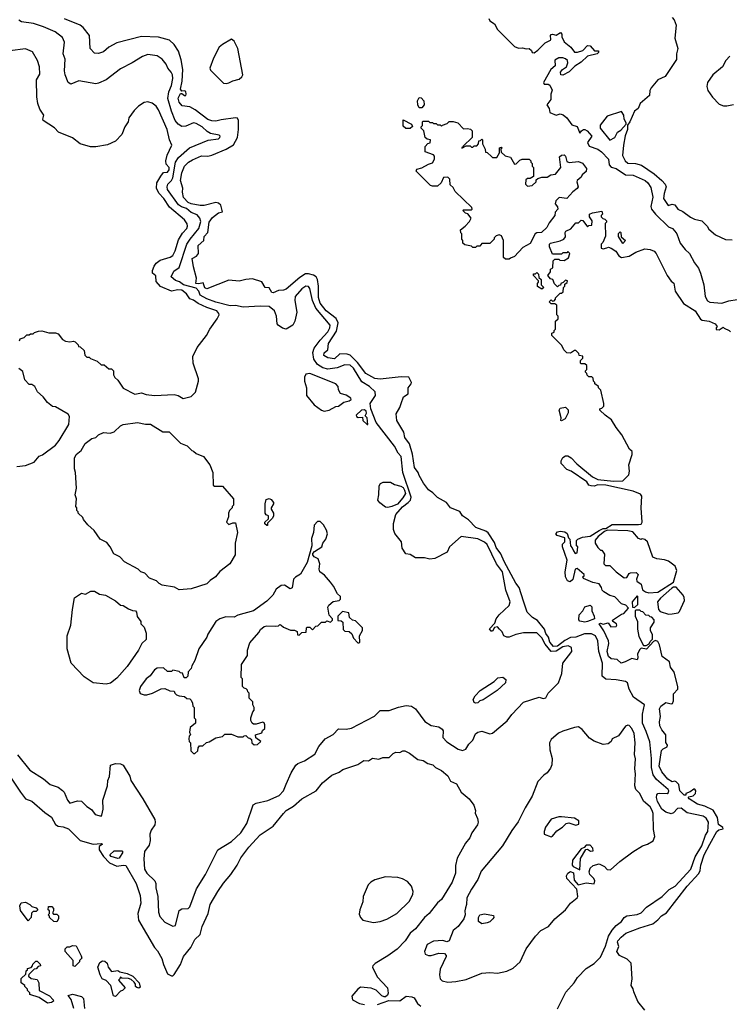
# Model space of a CAD drawing. Extents: x 1861455 to 2058065, y 200073 to 437907.
# Tile 483 of 574: x 1957501 to 1962942, y 382590 to 390137. Entities that reach past the tile are written whole.
import ezdxf

# ---------------------------------------------------------------- set-up
doc = ezdxf.new("R2010")
doc.units = 0

msp = doc.modelspace()

# ---------------------------------------------------------------- linework, layer by layer
at = {"layer": '0CON05XD'}
for points in [[(1957485, 384501.2), (1957580, 384385), (1957685, 384318), (1957735, 384274.3), (1957795, 384253.3), (1957829.5, 384229.5), (1957842.5, 384215), (1957867.5, 384155), (1957885, 384132.5), (1957945, 384150), (1957975, 384146.7), (1958016.1, 384106.1), (1958053, 384083), (1958080, 384045), (1958125, 384032.5), (1958131.7, 384038.3), (1958142.5, 384085), (1958138.8, 384155), (1958173.8, 384265), (1958176.2, 384305), (1958190, 384335), (1958198.3, 384421.7), (1958235, 384436.7), (1958273, 384433), (1958295, 384422.5), (1958345, 384337.5), (1958353.8, 384305), (1958446.2, 384165), (1958536.2, 384005), (1958541.2, 383985), (1958536.2, 383965), (1958510, 383925), (1958498.8, 383895), (1958502, 383845), (1958495, 383810), (1958458.3, 383761.7), (1958451.9, 383705), (1958458.6, 383625), (1958476, 383595), (1958536.6, 383536.6), (1958544.3, 383515), (1958545, 383482.5), (1958559.4, 383415), (1958566.4, 383296.4), (1958575, 383262.5), (1958615, 383220), (1958675, 383187.5), (1958695, 383192.5), (1958725, 383307.5), (1958745, 383321.2), (1958792.5, 383325), (1958805, 383336.7), (1958856.9, 383475), (1958925.6, 383585), (1959021.2, 383775), (1959125, 383837.8), (1959195.5, 383905), (1959241.9, 383975), (1959291.3, 384118.7), (1959315, 384131.9), (1959405, 384151.4), (1959489.4, 384190.6), (1959524.2, 384225), (1959545, 384277.5), (1959582.5, 384365), (1959618.3, 384421.7), (1959634.4, 384435.6), (1959685, 384455.6), (1959763.9, 384506.1), (1959794.6, 384565.4), (1959843.8, 384625), (1959903.4, 384656.6), (1959945, 384702), (1960005, 384698.1), (1960045, 384707.5), (1960220.5, 384799.5), (1960265, 384841.2), (1960335, 384841.2), (1960405, 384866), (1960465, 384878.8), (1960505, 384876.2), (1960536.7, 384855), (1960607, 384757), (1960655, 384726.2), (1960715, 384716.7), (1960739.3, 384699.3), (1960747.5, 384685), (1960746.7, 384635), (1960775, 384602), (1960863.3, 384545), (1960895, 384536.2), (1960922.5, 384545), (1960945, 384582.5), (1960976.1, 384613.9), (1960995, 384662.5), (1961015, 384676.7), (1961045, 384683.3), (1961105, 384663.8), (1961125, 384667.5), (1961238, 384762), (1961275, 384812), (1961365, 384906), (1961485, 384943.3), (1961515, 384933.8), (1961535, 384940), (1961553.3, 384975), (1961633.3, 385055), (1961658.8, 385125), (1961665.6, 385205), (1961734, 385295), (1961731.9, 385325), (1961706.9, 385336.9), (1961665, 385328.9), (1961615, 385296.4), (1961575, 385295.2), (1961529.4, 385349.4), (1961505, 385397.7), (1961465, 385436.9), (1961365, 385437.5), (1961305, 385423.8), (1961255, 385403.3), (1961236.4, 385403.6), (1961214.2, 385414.2), (1961200, 385445), (1961180, 385465), (1961165, 385482.5), (1961141.7, 385478.3), (1961125, 385450), (1961115, 385450), (1961103, 385467), (1961145, 385510), (1961153.8, 385545), (1961176.2, 385575), (1961255, 385646.7), (1961261.4, 385675), (1961229.2, 385765), (1961202.9, 385905), (1961156.7, 385966.7), (1961085, 386112.9), (1961065, 386132.2), (1961015, 386158.1), (1960885, 386176.7), (1960797.5, 386095), (1960777.5, 386055), (1960685, 386006.7), (1960645, 386002.5), (1960605, 386012.5), (1960535, 386012.5), (1960495, 386037.5), (1960463, 386043), (1960432.5, 386085), (1960427.5, 386135), (1960378.3, 386198.3), (1960368.3, 386228.3), (1960367.5, 386275), (1960386.4, 386343.6), (1960435, 386403.3), (1960478.8, 386435), (1960498, 386455), (1960503.9, 386476.1), (1960438.2, 386665), (1960425, 386788.6), (1960402.7, 386815), (1960375, 386868.1), (1960235, 387049.1), (1960194.2, 387155), (1960189.4, 387195), (1960228.8, 387255), (1960226.7, 387285), (1960184.4, 387324.4), (1960125, 387361.9), (1960061.1, 387465), (1960035, 387489.1), (1959995, 387491.8), (1959935, 387468.2), (1959865, 387459.2), (1959825, 387467.9), (1959784.5, 387494.5), (1959757.6, 387535), (1959749.3, 387585), (1959759.9, 387620.1), (1959805, 387680), (1959865, 387744.4), (1959878.9, 387775), (1959880.9, 387795), (1959770.6, 387925), (1959745.9, 387985), (1959726.1, 388076.1), (1959715, 388091.4), (1959695, 388093.1), (1959665, 388074.5), (1959614.4, 388015), (1959610.6, 387985), (1959627.1, 387895), (1959611.4, 387825), (1959596, 387795), (1959545, 387764.3), (1959515, 387772), (1959482, 387795), (1959476, 387805), (1959470, 387865), (1959455.8, 387905), (1959415, 387937.1), (1959345, 387940), (1959215, 387932.4), (1959155, 387945.8), (1959115, 387943.9), (1959005, 387971.8), (1958935, 387997.6), (1958885, 388024.6), (1958875, 388056.9), (1958855, 388077.8), (1958756, 388105), (1958726.4, 388126.4), (1958695, 388137.1), (1958661.4, 388165), (1958681.9, 388208.1), (1958725, 388237.5), (1958783.3, 388415), (1958807.1, 388455), (1958874.7, 388535.3), (1958888.9, 388588.9), (1958882.7, 388615), (1958862, 388642), (1958815, 388658.7), (1958779.2, 388689.2), (1958741.4, 388701.4), (1958718.6, 388718.6), (1958634.4, 388835), (1958630.9, 388855), (1958637.5, 388875), (1958665.6, 388904.4), (1958675, 388924.2), (1958695, 389043.8), (1958719.4, 389080.6), (1958802.5, 389155), (1958947.1, 389212.9), (1959025, 389224), (1959036.7, 389235), (1959037.5, 389245), (1959030.7, 389250.7), (1958965, 389263.8), (1958939.1, 389279.1), (1958900.6, 389315), (1958855, 389342.2), (1958834.5, 389345.5), (1958775, 389321.4), (1958745, 389317.1), (1958715.8, 389335), (1958694.2, 389364.2), (1958664.7, 389435), (1958636.4, 389533.6), (1958645.5, 389585), (1958665, 389632.5), (1958674.3, 389685), (1958672, 389715), (1958663.8, 389735), (1958636.7, 389765), (1958623.3, 389795), (1958593.3, 389835), (1958555, 389860), (1958485, 389868.8), (1958442.5, 389855), (1958364.2, 389805.8), (1958275, 389761.2), (1958165, 389676.2), (1958105, 389650), (1958085, 389646.2), (1957955, 389667.5), (1957893, 389643), (1957872.5, 389655), (1957849.2, 389715), (1957844.2, 389745), (1957849.2, 389835), (1957834.2, 389875), (1957844, 389965), (1957829.1, 389999.1), (1957774.2, 390044.2), (1957685, 390082.9), (1957606.9, 390106.9), (1957515, 390121.2), (1957495, 390132.5)], [(1958978.5, 388621.5), (1959025, 388655.7), (1959056.1, 388663.9), (1959044.4, 388715), (1959025, 388731.5), (1959005.4, 388735.4), (1958915, 388713.2), (1958885, 388711.8), (1958815, 388724.3), (1958792.5, 388735), (1958758, 388775), (1958750, 388815), (1958751.2, 388845), (1958733.5, 388903.5), (1958745, 388963.3), (1958765.7, 389015), (1958795, 389045.6), (1958825, 389063.8), (1958895, 389093.1), (1958945, 389090), (1958975, 389099.2), (1959085, 389144.4), (1959141.8, 389178.2), (1959171.5, 389235), (1959179.2, 389295), (1959179.2, 389365), (1959171.2, 389381.2), (1959155, 389384), (1959045, 389370), (1959005, 389358.9), (1958975, 389360.9), (1958945, 389372.7), (1958847, 389447), (1958805, 389468.6), (1958745.7, 389475.7), (1958723.6, 389503.6), (1958715.6, 389535), (1958735, 389570), (1958745, 389571.2), (1958765, 389556.2), (1958775, 389556.7), (1958778.6, 389565), (1958775, 389586.2), (1958765, 389591.2), (1958745, 389588.8), (1958733.6, 389603.6), (1958748.2, 389665), (1958751.2, 389755), (1958739.2, 389829.2), (1958718.2, 389895), (1958685.4, 389945.4), (1958649.1, 389979.1), (1958565, 390003.1), (1958435, 390006.9), (1958245, 389959.2), (1958185, 389926), (1958145, 389890), (1958105, 389876.7), (1958075, 389881.2), (1958041.2, 389915), (1958036.7, 390015), (1957987.9, 390077.9), (1957965.5, 390095.5), (1957845, 390144.3)], [(1961099.2, 390145), (1961105, 390128.8), (1961142.5, 390105), (1961165, 390062.5), (1961295, 389932.5), (1961325, 389917.5), (1961355, 389920), (1961385, 389912.5), (1961407, 389917), (1961425, 389900), (1961430, 389885), (1961445, 389882.5), (1961475, 389902), (1961529.7, 389960.3), (1961569.7, 389980.3), (1961574, 389985), (1961570, 390015), (1961575, 390022.5), (1961585, 390026.2), (1961615, 390017.5), (1961647.5, 390037.5), (1961656.7, 390026.7), (1961656.7, 390005), (1961675, 389967.5), (1961725.9, 389925.9), (1961755, 389887.5), (1961777, 389887), (1961819.5, 389900.5), (1961855, 389938.8), (1961875.6, 389935.6), (1961908.3, 389898.3), (1961938.3, 389898.3), (1961940, 389885), (1961930, 389875), (1961855, 389857.5), (1961805, 389810), (1961758.3, 389781.7), (1961715, 389737.5), (1961665, 389712.5), (1961650, 389715), (1961648.8, 389735), (1961663.3, 389755), (1961694.1, 389775.9), (1961703.3, 389805), (1961700, 389825), (1961685, 389836.2), (1961665, 389843.8), (1961635, 389844), (1961605, 389826.2), (1961606.3, 389783.7), (1961574.2, 389755), (1961516.7, 389655), (1961523.6, 389643.6), (1961553.2, 389643.2), (1961565.6, 389635.6), (1961583, 389597), (1961572.5, 389565), (1961573.3, 389525), (1961542.9, 389485), (1961560, 389455), (1961566.7, 389425), (1961615, 389405.8), (1961645.5, 389414.5), (1961668.5, 389408.5), (1961695, 389385.6), (1961735, 389331.4), (1961775, 389317.5), (1961795, 389267.5), (1961808.6, 389285), (1961825, 389293.9), (1961835, 389295.3), (1961853.1, 389285), (1961888.6, 389245), (1961855.6, 389195), (1961866.7, 389166.7), (1961935, 389143.8), (1961963.1, 389125), (1962015, 389066.7), (1962020.5, 389025), (1962037.1, 389007.1), (1962073.3, 388995), (1962147.2, 388947.2), (1962205, 388944.1), (1962296.4, 388905), (1962317.5, 388885), (1962340.2, 388850.2), (1962354.5, 388775.5), (1962341.2, 388705), (1962345.6, 388685), (1962376.6, 388646.6), (1962475, 388550), (1962506.2, 388535), (1962525, 388516.2), (1962539.2, 388495), (1962565.8, 388425), (1962604.2, 388375), (1962635.6, 388345.6), (1962675, 388273.3), (1962705, 388232.5), (1962722, 388195), (1962746, 388105), (1962757.5, 388015), (1962775, 387980.8), (1962791.7, 387971.7), (1962885, 387963.8), (1962937, 387983), (1963065, 388001.9)], [(1962503, 390153), (1962520, 390135), (1962533.3, 390095), (1962523.3, 389995), (1962546.2, 389915), (1962536.2, 389875), (1962537.7, 389832.3), (1962449.5, 389700.5), (1962393.6, 389676.4), (1962342.5, 389615), (1962332.5, 389595), (1962330, 389555), (1962257.5, 389495), (1962243, 389457), (1962213.9, 389436.1), (1962180, 389355), (1962161.7, 389328.3), (1962160.8, 389295), (1962143.6, 389246.4), (1962131.1, 389175), (1962123.5, 389095), (1962142.9, 389055), (1962165, 389037.5), (1962223.8, 389033.8), (1962268.3, 389021.7), (1962365, 388954.3), (1962424.6, 388904.6), (1962450, 388875), (1962456.7, 388855), (1962441.2, 388805), (1962436.7, 388765), (1962473, 388713), (1962505, 388722.5), (1962525, 388717.5), (1962547.5, 388685), (1962585, 388666.7), (1962645, 388622.5), (1962675, 388607.5), (1962730, 388595), (1962772.5, 388555), (1962785, 388530), (1962835, 388487.5), (1962913, 388453), (1962965, 388450)], [(1959085, 389647.5), (1959105, 389653.3), (1959135, 389668.8), (1959185, 389680), (1959205, 389697.5), (1959213.3, 389715), (1959173.3, 389915), (1959145, 389972.5), (1959125, 389987.5), (1959055, 389946.7), (1959030, 389925), (1958988.3, 389841.7), (1958960, 389765), (1958965, 389750), (1959065, 389650), (1959085, 389647.5)], [(1957500, 387675), (1957505, 387690), (1957535, 387700), (1957555, 387720), (1957575, 387720), (1957585, 387730), (1957605, 387730), (1957615, 387740), (1957645, 387750), (1957671.7, 387751.7), (1957725, 387737.5), (1957775, 387737.5), (1957795, 387730), (1957830, 387685), (1957853, 387673), (1957885, 387667.5), (1957915, 387672.5), (1957927, 387667), (1957950, 387645), (1957951.7, 387631.7), (1957965, 387630), (1957995, 387600), (1958000, 387565), (1958015, 387550), (1958035, 387550), (1958045, 387540), (1958095, 387520), (1958125, 387490), (1958148.3, 387491.7), (1958185, 387460), (1958205, 387460), (1958220, 387445), (1958220, 387415), (1958230, 387395), (1958253, 387373), (1958293.6, 387313.6), (1958385, 387266.7), (1958435, 387276.2), (1958470, 387265), (1958535, 387256), (1958685, 387264), (1958715.7, 387255.7), (1958755, 387232.5), (1958815, 387248.8), (1958849.1, 387280.9), (1958871.2, 387365), (1958871.2, 387385), (1958831.2, 387505), (1958830, 387555), (1958861.2, 387625), (1958933.3, 387715), (1958960, 387765), (1959016.1, 387843.9), (1959030, 387875), (1959028.8, 387885), (1959013.8, 387905), (1958935, 387930.6), (1958870.5, 387960.5), (1958835, 387987.5), (1958806.4, 387996.4), (1958781.4, 388035), (1958745, 388064.3), (1958714.4, 388065.6), (1958665, 388056.7), (1958581.5, 388091.5), (1958548.9, 388128.9), (1958544, 388174), (1958520, 388195), (1958518.6, 388215), (1958532.7, 388247.3), (1958548.3, 388271.7), (1958577.6, 388292.4), (1958655, 388315.8), (1958675, 388330), (1958692.9, 388365), (1958719.7, 388450.3), (1958750.5, 388499.5), (1958782, 388535), (1958788.8, 388555), (1958785, 388572.5), (1958765, 388603.3), (1958649.1, 388699.1), (1958606.7, 388765), (1958567.6, 388807.6), (1958549.6, 388845), (1958553.3, 388885), (1958583.5, 388936.5), (1958605, 388966), (1958635, 388967.8), (1958647.1, 388985), (1958648.1, 389005), (1958625, 389030), (1958621.2, 389055), (1958632.7, 389097.3), (1958668, 389175), (1958650, 389215), (1958630.8, 389295), (1958565.8, 389445.8), (1958547.5, 389475), (1958517.7, 389497.7), (1958485, 389506.7), (1958455, 389502.5), (1958412.5, 389475), (1958378.8, 389441.2), (1958338.8, 389385), (1958333.3, 389355), (1958308, 389315), (1958285, 389257.5), (1958235, 389206.7), (1958175, 389178.8), (1958085, 389163.3), (1958045, 389161.2), (1957964.1, 389184.1), (1957905, 389230), (1957800, 389275), (1957768.3, 389308.3), (1957682.5, 389365), (1957677.5, 389375), (1957687.5, 389405), (1957655, 389450), (1957640, 389495), (1957633.3, 389545), (1957631.2, 389675), (1957655, 389720), (1957653.8, 389775), (1957638.8, 389825), (1957599.5, 389889.5), (1957545, 389913.3), (1957425, 389897.5)], [(1962945, 389857.5), (1962916.4, 389823.6), (1962888.8, 389775), (1962816.2, 389715), (1962774.2, 389655.8), (1962770, 389625), (1962776.7, 389595), (1962812.7, 389542.7), (1962865, 389490), (1962897, 389477), (1962923, 389477), (1962975, 389486.7)], [(1960585, 389460), (1960565, 389460), (1960553, 389483), (1960550, 389515), (1960565, 389540), (1960578.3, 389538.3), (1960600, 389515), (1960602.5, 389485), (1960585, 389460)], [(1962025, 389214.4), (1962065.2, 389234.8), (1962085, 389274.5), (1962109.2, 389290.9), (1962150, 389335), (1962152, 389345), (1962136, 389375), (1962134.1, 389404.1), (1962115, 389432.5), (1962005, 389396.7), (1961950.5, 389329.5), (1961952, 389305), (1962025, 389214.4)], [(1960463, 389303), (1960441.7, 389321.7), (1960441.7, 389368.3), (1960506.4, 389336.4), (1960511.7, 389318.3), (1960495, 389303.3), (1960463, 389303)], [(1961255, 388300), (1961225, 388300), (1961210, 388315), (1961210, 388445), (1961195, 388480), (1961177, 388487), (1961155, 388480), (1961140, 388465), (1961140, 388455), (1961105, 388420), (1961045, 388420), (1961028.3, 388401.7), (1961005, 388400), (1960995, 388390), (1960975, 388390), (1960965, 388400), (1960915, 388410), (1960900, 388425), (1960900, 388445), (1960890, 388455), (1960890, 388495), (1960883, 388503), (1960880, 388525), (1960917.5, 388555), (1960949.3, 388590.7), (1960962.5, 388615), (1960938.3, 388648.3), (1960920, 388655), (1960900, 388675), (1960905, 388680), (1960965, 388680), (1960970, 388685), (1960968.3, 388698.3), (1960840.7, 388820.7), (1960825, 388850), (1960801.7, 388871.7), (1960800, 388915), (1960785, 388930), (1960751.7, 388928.3), (1960732.5, 388885), (1960705, 388860), (1960665, 388860), (1960650, 388865), (1960540, 388975), (1960545, 388990), (1960585, 389000), (1960635, 389030), (1960665, 389040), (1960681.7, 389068.3), (1960681.7, 389091.7), (1960675, 389100), (1960610, 389125), (1960610, 389165), (1960631.7, 389188.3), (1960648.3, 389191.7), (1960650, 389215), (1960625, 389220), (1960610, 389235), (1960600, 389285), (1960580, 389305), (1960580, 389315), (1960590, 389325), (1960590, 389355), (1960595, 389360), (1960635, 389360), (1960645, 389350), (1960665, 389350), (1960675, 389340), (1960695, 389340), (1960705, 389330), (1960725, 389330), (1960735, 389320), (1960741.7, 389328.3), (1960778.3, 389341.7), (1960793, 389357), (1960825, 389357.5), (1960860, 389345), (1960905, 389300), (1960935, 389302.5), (1960957, 389297), (1960970, 389285), (1960970, 389235), (1960901.7, 389168.3), (1960900, 389160), (1960891.7, 389158.3), (1960891.7, 389151.7), (1960925, 389170), (1960955, 389170), (1960965, 389160), (1960975, 389160), (1960985, 389170), (1961005, 389170), (1961020, 389185), (1961021.7, 389208.3), (1961035, 389210), (1961045, 389220), (1961050, 389215), (1961050, 389185), (1961070, 389145), (1961071.7, 389121.7), (1961085, 389120), (1961118.3, 389088.3), (1961125, 389080), (1961158.3, 389081.7), (1961180, 389115), (1961180, 389155), (1961195, 389160), (1961200, 389155), (1961190, 389145), (1961191.7, 389121.7), (1961223, 389093), (1961265, 389082.5), (1961295, 389030), (1961308.3, 389031.7), (1961335, 389060), (1961353, 389067), (1961408.3, 389068.3), (1961420, 389055), (1961420, 389045), (1961430, 389035), (1961430, 389015), (1961440, 389005), (1961440, 388935), (1961415, 388920), (1961395, 388920), (1961381.7, 388908.3), (1961380, 388875), (1961395, 388860), (1961430, 388865), (1961460, 388895), (1961461.7, 388908.3), (1961475, 388920), (1961505, 388930), (1961545, 388930), (1961573, 388947), (1961608.3, 388951.7), (1961650, 389005), (1961640, 389085), (1961655, 389097.5), (1961675, 389100), (1961685, 389090), (1961695, 389050), (1961715, 389042.5), (1961785, 389050), (1961815, 389037.5), (1961846.4, 388996.4), (1961845, 388972.5), (1961813.3, 388946.7), (1961805, 388930), (1961776.2, 388903.8), (1961773.3, 388895), (1961784, 388855), (1961775, 388842), (1961742, 388818), (1961695, 388766.7), (1961637.1, 388772.9), (1961611.5, 388748.5), (1961605.7, 388725), (1961625, 388703.3), (1961628.1, 388685), (1961607.8, 388662.2), (1961602.9, 388635), (1961560.5, 388579.5), (1961542.5, 388545), (1961502.5, 388505), (1961465, 388502.5), (1961453.6, 388496.4), (1961415, 388420), (1961359.2, 388390.8), (1961295, 388322.5), (1961265, 388310), (1961255, 388300)], [(1961623.8, 382555), (1961687.7, 382682.3), (1961752.5, 382755), (1961776.7, 382795), (1961843.3, 382865), (1961905, 382903.3), (1961955, 382950), (1961991.4, 383035), (1962015, 383111.2), (1962043.1, 383156.9), (1962075.5, 383194.5), (1962115, 383224), (1962135.8, 383254.2), (1962155, 383268.8), (1962235, 383278), (1962265, 383292), (1962306.2, 383335), (1962426.2, 383415), (1962479.7, 383470.3), (1962525.5, 383494.5), (1962646.5, 383625), (1962679.9, 383720.1), (1962730.4, 383805), (1962760, 383885), (1962777.3, 383915), (1962781.1, 383985), (1962765, 384015.7), (1962742.2, 384032.2), (1962617.5, 384057.5), (1962572.3, 384092.3), (1962545, 384090), (1962512.8, 384057.2), (1962495, 384050), (1962455, 384062.5), (1962425, 384085.8), (1962391.8, 384145), (1962384.7, 384175), (1962387.3, 384195), (1962395, 384206), (1962405, 384207.7), (1962465, 384206.2), (1962476.9, 384213.1), (1962478.6, 384225), (1962474, 384235), (1962382.4, 384312.4), (1962359.2, 384349.2), (1962345.3, 384405), (1962344.5, 384475), (1962331.3, 384601.3), (1962305, 384681.2), (1962277.2, 384745), (1962276.6, 384813.4), (1962290.9, 384885), (1962208.4, 384945), (1962174.4, 385005), (1962162.2, 385055), (1962145, 385064.6), (1962075, 385077.5), (1961995, 385083.1), (1961966, 385105), (1961969.2, 385205), (1961942, 385295), (1961934.7, 385375), (1961915, 385414.4), (1961885, 385428.7), (1961830.7, 385429.3), (1961765.3, 385404.7), (1961725, 385400.3), (1961682, 385378), (1961625, 385334.8), (1961595, 385332.9), (1961566.9, 385365), (1961555.8, 385405), (1961535, 385432), (1961525.6, 385465.6), (1961470.9, 385530.9), (1961432.5, 385555), (1961393.3, 385595), (1961365, 385680), (1961331.2, 385785), (1961305, 385818.8), (1961215, 385984.2), (1961191.4, 386041.4), (1961155, 386090.8), (1961140.4, 386130.4), (1961092.7, 386202.7), (1961075, 386216), (1960998.8, 386245), (1960943.4, 386303.4), (1960896.2, 386335), (1960875, 386366.2), (1960803.3, 386395), (1960772.5, 386435), (1960703.3, 386475), (1960669.5, 386509.5), (1960635, 386532.5), (1960597.5, 386585), (1960563, 386643), (1960557, 386667), (1960527.5, 386705), (1960513, 386807), (1960490, 386885), (1960454.1, 386934.1), (1960446.7, 386975), (1960393.3, 387065), (1960386.7, 387115), (1960416.7, 387165), (1960426.2, 387193.8), (1960443.9, 387246.1), (1960480.5, 387269.5), (1960479.5, 387315), (1960503.1, 387345), (1960505.4, 387355.4), (1960485.8, 387395.8), (1960425, 387399.1), (1960265, 387380.6), (1960225, 387386), (1960155, 387423.6), (1960090, 387510), (1960035, 387565.5), (1960013.1, 387573.1), (1959955, 387574.3), (1959915, 387537.8), (1959864, 387544), (1959834, 387564), (1959836.9, 387583.1), (1959862.7, 387605), (1959870, 387655), (1959930.1, 387749.9), (1959943.5, 387813.5), (1959926.4, 387846.4), (1959852.1, 387905), (1959805.9, 387965), (1959793, 388007), (1959792.4, 388095), (1959783.6, 388146.4), (1959775.6, 388165.6), (1959755, 388179.6), (1959715, 388188.9), (1959692.2, 388187.8), (1959648.3, 388161.7), (1959545, 388072.5), (1959525, 388064.2), (1959485, 388060), (1959445, 388044), (1959433.8, 388045), (1959415, 388080.8), (1959383.2, 388083.2), (1959356.6, 388126.6), (1959285, 388150), (1959235, 388145.4), (1959185, 388132.2), (1959105, 388140), (1958935, 388073.3), (1958921.4, 388081.4), (1958908.7, 388118.7), (1958875, 388112), (1958852.2, 388115), (1958856.7, 388156.7), (1958833.4, 388243.4), (1958824.3, 388305.7), (1958856.2, 388325), (1958871.2, 388345), (1958869.2, 388405), (1958914.2, 388445), (1958916.9, 388475), (1958944.1, 388505.9), (1958954.1, 388585.9), (1958978.5, 388621.5)], [(1962144.2, 385215), (1962113.3, 385205), (1962081.5, 385231.5), (1962035, 385237.8), (1962015, 385255.8), (1962005.5, 385295), (1962017.5, 385355), (1962015.8, 385375), (1961981.1, 385451.1), (1961943.8, 385506.2), (1961955, 385510), (1961975, 385504), (1962013.6, 385513.6), (1962032.6, 385482.6), (1962075.4, 385484.6), (1962080, 385495), (1962075.8, 385505), (1962050, 385525), (1962047.5, 385535), (1962115, 385580), (1962133.6, 385586.4), (1962170, 385625), (1962148.3, 385648.3), (1962115, 385660), (1962065, 385712.5), (1962025, 385723.3), (1961980.7, 385750.7), (1961967.5, 385765), (1961962.5, 385785), (1961945, 385812.5), (1961895, 385822.5), (1961823.9, 385853.9), (1961820, 385865), (1961830, 385875), (1961830, 385885), (1961775, 385930), (1961760, 385925), (1961742.5, 385845), (1961721.7, 385828.3), (1961702.5, 385835), (1961686.7, 385865), (1961683.3, 385905), (1961697.5, 385995), (1961662.5, 386095), (1961663, 386117), (1961680, 386135), (1961680, 386165), (1961623, 386183), (1961612.5, 386195), (1961625, 386210), (1961645, 386216.7), (1961681.7, 386211.7), (1961698.3, 386198.3), (1961710, 386165), (1961720, 386155), (1961723, 386103), (1961738.3, 386088.3), (1961747.5, 386065), (1961760, 386045), (1961775, 386050), (1961780, 386095), (1961770, 386105), (1961770, 386145), (1961780, 386155), (1961815, 386170), (1961875, 386177.5), (1961945, 386222.5), (1961973.6, 386236.4), (1961995, 386237.5), (1962045, 386267.5), (1962245, 386267.5), (1962265, 386270), (1962272.5, 386285), (1962266.7, 386395), (1962270, 386485), (1962260.7, 386500.7), (1962204.1, 386524.1), (1961995, 386570), (1961935, 386572.5), (1961905, 386560), (1961883, 386563), (1961865, 386570), (1961850, 386595), (1961730, 386675), (1961695, 386690), (1961653.3, 386735), (1961652.5, 386755), (1961665, 386780), (1961685, 386792.5), (1961705, 386792.5), (1961729.3, 386779.3), (1961773.6, 386733.6), (1961893.6, 386633.6), (1961933.6, 386613.6), (1962055, 386600), (1962125, 386602.5), (1962171.2, 386648.8), (1962176, 386675), (1962170.8, 386725), (1962197.5, 386805), (1962196.4, 386826.4), (1962177.5, 386845), (1962117.5, 386955), (1962075, 387010), (1962039.3, 387069.3), (1961990, 387105), (1961950, 387145), (1961950, 387155), (1961965, 387160), (1961980, 387175), (1961980, 387195), (1961957, 387297), (1961940, 387315), (1961940, 387325), (1961910, 387345), (1961910, 387355), (1961900, 387365), (1961898.3, 387388.3), (1961888.3, 387398.3), (1961865, 387400), (1961851.7, 387411.7), (1961850, 387425), (1961840, 387435), (1961840, 387445), (1961850, 387455), (1961850, 387485), (1961835, 387500), (1961805, 387500), (1961800, 387505), (1961800, 387525), (1961818.3, 387541.7), (1961818.3, 387558.3), (1961791.7, 387561.7), (1961788.3, 387578.3), (1961765, 387600), (1961755, 387600), (1961725, 387580), (1961695, 387582.5), (1961672.5, 387605), (1961658.3, 387638.3), (1961580, 387715), (1961580, 387735), (1961598.3, 387741.7), (1961600, 387755), (1961610, 387765), (1961610, 387825), (1961630, 387845), (1961630, 387865), (1961620, 387875), (1961618.3, 387948.3), (1961605, 387960), (1961575, 387960), (1961560, 387975), (1961575, 387990), (1961585, 387980), (1961598.3, 387981.7), (1961610, 387995), (1961610, 388005), (1961645, 388040), (1961655, 388040), (1961668.3, 388051.7), (1961670, 388085), (1961680, 388095), (1961681.7, 388108.3), (1961698.3, 388121.7), (1961700, 388135), (1961685, 388140), (1961668.3, 388121.7), (1961650, 388115), (1961648.3, 388101.7), (1961635, 388100), (1961625, 388090), (1961601.7, 388111.7), (1961590, 388145), (1961571.7, 388151.7), (1961550, 388175), (1961570, 388205), (1961570, 388225), (1961590, 388235), (1961591.7, 388288.3), (1961605, 388300), (1961635, 388300), (1961643, 388293), (1961675, 388290), (1961708.3, 388311.7), (1961720, 388345), (1961705, 388360), (1961695, 388350), (1961665, 388350), (1961655, 388340), (1961585, 388340), (1961562.5, 388395), (1961562.5, 388415), (1961570, 388425), (1961645, 388442), (1961673.3, 388455), (1961686.4, 388473.6), (1961682.5, 388505), (1961687.5, 388515), (1961726.7, 388533.3), (1961765, 388580), (1961785, 388580), (1961805, 388600), (1961818.3, 388598.3), (1961855, 388550), (1961865, 388560), (1961888.3, 388561.7), (1961890, 388595), (1961870, 388625), (1961870, 388645), (1961893, 388657), (1961965, 388670), (1961970, 388645), (1961960, 388635), (1961960, 388625), (1961971.7, 388611.7), (1961988.3, 388608.3), (1962000, 388595), (1962000, 388585), (1961990, 388575), (1961991.7, 388478.3), (1961971.7, 388428.3), (1961960, 388415), (1961960, 388385), (1961975, 388380), (1962001.7, 388388.3), (1962015, 388392.5), (1962036.1, 388386.1), (1962071.7, 388361.7), (1962096.1, 388326.1), (1962115, 388313.8), (1962175, 388323.8), (1962224.4, 388355.6), (1962295, 388380), (1962335, 388376.2), (1962365, 388363.3), (1962381.2, 388345), (1962466.4, 388176.4), (1962495, 388132.5), (1962517, 388117), (1962526.1, 388056.1), (1962591.7, 387961.7), (1962679.2, 387905), (1962721.7, 387841.7), (1962734.2, 387834.2), (1962786.4, 387826.4), (1962832.5, 387805), (1962850, 387785), (1962840, 387775), (1962841.7, 387761.7), (1962865, 387760), (1962895, 387780), (1962901.7, 387771.7), (1962940, 387755), (1962950, 387745)], [(1962125, 388422.5), (1962092.5, 388475), (1962093, 388497), (1962105, 388510), (1962110, 388505), (1962111.7, 388471.7), (1962146.2, 388445), (1962125, 388422.5)], [(1961505, 388070), (1961471.7, 388091.7), (1961470, 388115), (1961480, 388125), (1961480, 388135), (1961440, 388175), (1961441.7, 388188.3), (1961455, 388190), (1961465, 388200), (1961480, 388185), (1961481.7, 388161.7), (1961500, 388145), (1961500, 388105), (1961520, 388085), (1961505, 388070)], [(1957478.3, 386711.7), (1957545, 386720), (1957612.5, 386745), (1957649.5, 386790.5), (1957675, 386801.2), (1957775, 386876.2), (1957805, 386910), (1957878.8, 387035), (1957882.5, 387095), (1957873, 387113), (1957775, 387170), (1957753, 387173), (1957713.6, 387203.6), (1957682.5, 387245), (1957637.5, 387285), (1957616.4, 387326.4), (1957595, 387340), (1957575, 387340), (1957540, 387375), (1957525, 387440), (1957493.6, 387463.6)], [(1959835, 387136.2), (1959875, 387142.9), (1959925, 387171.2), (1959946.7, 387175), (1959985.8, 387204.2), (1960027.5, 387215), (1960042.5, 387225), (1960040, 387235), (1960005, 387257.5), (1959960.7, 387270.7), (1959945, 387300), (1959942.5, 387325), (1959926.1, 387346.1), (1959725, 387423.8), (1959695, 387420), (1959683.9, 387396.1), (1959683.9, 387366.1), (1959701.2, 387315), (1959700, 387255), (1959760, 387185), (1959815, 387143.3), (1959835, 387136.2)], [(1961655, 387062.5), (1961650, 387065), (1961652.5, 387085), (1961636.7, 387145), (1961645, 387160), (1961687, 387167), (1961707, 387147), (1961707, 387123), (1961683, 387077), (1961655, 387062.5)], [(1960165, 387033.8), (1960170, 387035), (1960165.7, 387085), (1960150, 387100), (1960159.5, 387120.5), (1960158.8, 387135), (1960145, 387146.7), (1960120.8, 387145), (1960080, 387105), (1960082.5, 387095), (1960097, 387087), (1960130, 387090), (1960132.5, 387065), (1960165, 387033.8)], [(1958725, 385767.5), (1958687, 385787), (1958593.6, 385803.6), (1958570, 385815), (1958550, 385835), (1958497, 385857), (1958460, 385895), (1958430, 385905), (1958410, 385925), (1958305, 385980), (1958269.3, 386019.3), (1958223.6, 386043.6), (1958196.1, 386096.1), (1958169.3, 386129.3), (1958117.5, 386155), (1958071.7, 386221.7), (1958022.5, 386265), (1957990, 386305), (1957985, 386320), (1957950, 386355), (1957950, 386365), (1957940, 386375), (1957940, 386395), (1957932.5, 386405), (1957936.7, 386465), (1957927.5, 386495), (1957936.7, 386545), (1957928.8, 386665), (1957921.2, 386695), (1957921.2, 386775), (1957935, 386803.3), (1957973.3, 386835), (1958002.3, 386887.7), (1958055, 386926.7), (1958086.1, 386933.9), (1958106.4, 386953.6), (1958145, 386972.5), (1958195, 386967.5), (1958225, 386976.7), (1958275, 387022.5), (1958295, 387033.3), (1958405, 387048.8), (1958465, 387037.5), (1958505, 387037.5), (1958598.3, 386978.3), (1958647, 386977), (1958735, 386890), (1958785, 386870), (1958820, 386835), (1958835, 386830), (1958855, 386812.5), (1958909.3, 386789.3), (1958960, 386725), (1958982.5, 386665), (1958985, 386570), (1958995, 386562.5), (1959055, 386560), (1959140, 386465), (1959140, 386415), (1959130, 386405), (1959130, 386395), (1959110, 386375), (1959102.5, 386355), (1959102.5, 386325), (1959087.5, 386285), (1959105, 386267.5), (1959135, 386280), (1959155, 386280), (1959170, 386205), (1959153.3, 386125), (1959152.5, 386035), (1959113, 385967), (1959035, 385907.5), (1959003, 385867), (1958960.7, 385839.3), (1958935, 385813.3), (1958815, 385773.3), (1958725, 385767.5)], [(1960325, 386396.9), (1960305, 386401.1), (1960262.7, 386432.7), (1960247.5, 386455), (1960255.5, 386494.5), (1960256.2, 386565), (1960268.6, 386581.4), (1960287.7, 386592.3), (1960345, 386591), (1960375, 386574.2), (1960422.2, 386562.2), (1960440.3, 386550.3), (1960450.5, 386530.5), (1960458.1, 386505), (1960438.5, 386471.5), (1960397.6, 386422.4), (1960355, 386404.4), (1960325, 386396.9)], [(1959400, 386260), (1959395, 386260), (1959381.7, 386271.7), (1959380, 386285), (1959408.3, 386311.7), (1959410, 386335), (1959391.7, 386341.7), (1959383, 386353), (1959382.5, 386425), (1959391.7, 386458.3), (1959415, 386467.5), (1959429.3, 386459.3), (1959447.5, 386435), (1959447.5, 386425), (1959430, 386395), (1959430, 386385), (1959447.5, 386355), (1959447.5, 386335), (1959440, 386315), (1959401.7, 386278.3), (1959400, 386260)], [(1958845, 384512.5), (1958867, 384533), (1958870, 384555), (1958880, 384570), (1958905, 384570), (1958933, 384597), (1958955, 384602.5), (1959005, 384632.5), (1959055, 384642.5), (1959075, 384660), (1959125, 384660), (1959175, 384640), (1959215, 384640), (1959221.7, 384648.3), (1959235, 384650), (1959251.7, 384631.7), (1959265, 384630), (1959278.3, 384618.3), (1959280, 384595), (1959298.3, 384578.3), (1959325, 384580), (1959350, 384605), (1959311.7, 384631.7), (1959310, 384655), (1959358.3, 384671.7), (1959361.7, 384688.3), (1959380, 384705), (1959381.7, 384731.7), (1959376.4, 384746.4), (1959365, 384752.5), (1959315, 384737.5), (1959295, 384737.5), (1959283.6, 384743.6), (1959272.5, 384765), (1959272.5, 384785), (1959288.3, 384831.7), (1959300, 384845), (1959300, 384865), (1959290, 384885), (1959288.3, 384908.3), (1959260, 384935), (1959260, 384975), (1959250, 384985), (1959248.3, 384998.3), (1959238.3, 385008.3), (1959221.7, 385011.7), (1959210, 385025), (1959210, 385085), (1959200, 385095), (1959202.5, 385195), (1959247, 385263), (1959247.5, 385305), (1959265, 385360), (1959335, 385440), (1959347, 385463), (1959375, 385486.7), (1959395, 385491.2), (1959465, 385487.5), (1959485, 385490), (1959495, 385500), (1959507, 385497), (1959525, 385480), (1959578.3, 385458.3), (1959607.5, 385457.5), (1959628.3, 385448.3), (1959631.7, 385421.7), (1959645, 385420), (1959665, 385440), (1959698.3, 385441.7), (1959700, 385475), (1959705, 385480), (1959725, 385480), (1959745, 385460), (1959771.7, 385488.3), (1959788.3, 385491.7), (1959815, 385520), (1959845, 385520), (1959855, 385530), (1959885, 385520), (1959900, 385535), (1959900, 385545), (1959873, 385573), (1959862.5, 385635), (1959870.7, 385649.3), (1959905, 385677.5), (1959950, 385685), (1959960, 385695), (1959960, 385715), (1959936.7, 385736.7), (1959907.5, 385795), (1959885.4, 385825), (1959838, 385878), (1959803.5, 385905), (1959797.8, 385925), (1959801.2, 385965), (1959788.4, 386005), (1959759.3, 386019.3), (1959748.9, 386035), (1959749.4, 386045), (1959760.3, 386059.7), (1959817.5, 386095), (1959826.7, 386125), (1959848.8, 386155), (1959862, 386195), (1959853.9, 386223.9), (1959831.2, 386265), (1959805, 386289.2), (1959785, 386290.8), (1959758, 386262), (1959753.8, 386205), (1959739.3, 386160.7), (1959740, 386105), (1959706, 385975), (1959655, 385886.7), (1959615, 385863.8), (1959601.7, 385848.3), (1959589.3, 385780.7), (1959575, 385773.8), (1959531.7, 385801.7), (1959505, 385800), (1959468.8, 385771.2), (1959441.2, 385725), (1959395, 385678.8), (1959293.6, 385606.4), (1959175, 385573.3), (1959145, 385556.7), (1959081.2, 385558.8), (1959035, 385543.8), (1959005, 385523.3), (1958945, 385427.5), (1958935, 385403.3), (1958875.8, 385314.2), (1958843.3, 385225), (1958820, 385185), (1958817, 385163), (1958791.7, 385138.3), (1958790, 385105), (1958778.3, 385091.7), (1958761.7, 385091.7), (1958748.3, 385128.3), (1958735, 385130), (1958725, 385140), (1958675, 385150), (1958665, 385140), (1958635, 385140), (1958605, 385170), (1958555, 385166.2), (1958535, 385153.3), (1958501.7, 385108.3), (1958471.2, 385085), (1958426.7, 385025), (1958416.7, 384995), (1958425, 384972.5), (1958455, 384961.2), (1958475, 384961.2), (1958520, 384975), (1958585, 385007.5), (1958615, 385010), (1958653, 384993), (1958685, 384990), (1958690, 384975), (1958703, 384963), (1958723.6, 384953.6), (1958765, 384950), (1958783, 384933), (1958805, 384930), (1958815, 384920), (1958827, 384897), (1958830, 384875), (1958840, 384865), (1958840, 384785), (1958850, 384775), (1958850, 384745), (1958808.3, 384711.7), (1958802.5, 384675), (1958810, 384655), (1958800, 384645), (1958797.5, 384625), (1958800, 384605), (1958810, 384595), (1958813, 384533), (1958833, 384513), (1958845, 384512.5)], [(1962325, 385743.8), (1962395, 385750), (1962513.9, 385826.1), (1962540, 385915), (1962527.7, 385947.7), (1962475, 385986.7), (1962445, 385996.7), (1962385, 386003.8), (1962355.9, 386015.9), (1962313.8, 386135), (1962295, 386152.5), (1962275, 386157.5), (1962265, 386152.5), (1962245, 386160), (1962201.7, 386211.7), (1962165, 386220), (1962007, 386223), (1961986.2, 386213.8), (1961937.5, 386175), (1961913.3, 386146.7), (1961912.5, 386125), (1961935, 386090), (1961955, 386070), (1961965, 386070), (1961985, 386040), (1961980, 385965), (1961993.6, 385953.6), (1962025, 385952.5), (1962073.6, 385903.6), (1962135, 385857.5), (1962155, 385860), (1962175, 385892.5), (1962185, 385897.5), (1962228.3, 385898.3), (1962243, 385883), (1962230.7, 385849.3), (1962232.5, 385832.5), (1962265, 385808.8), (1962276, 385766), (1962300.5, 385750.5), (1962325, 385743.8)], [(1958165, 385043.3), (1958065, 385053.3), (1957995, 385100), (1957896.7, 385205), (1957864.1, 385314.1), (1957866.2, 385415), (1957894, 385495), (1957906.2, 385615), (1957922.5, 385705), (1957975, 385740), (1958005, 385732.5), (1958047, 385757), (1958075, 385757.5), (1958113, 385733), (1958160, 385725), (1958235, 385682.5), (1958275, 385650), (1958295, 385647.5), (1958335, 385620), (1958365, 385607.5), (1958390, 385605), (1958397.5, 385595), (1958403, 385563), (1958430, 385525), (1958430, 385505), (1958455, 385480), (1958470, 385435), (1958470, 385385), (1958437.5, 385355), (1958413.3, 385305), (1958325, 385180), (1958245, 385090), (1958198.3, 385051.7), (1958165, 385043.3)], [(1962475, 385580), (1962505, 385582.5), (1962548.8, 385591.2), (1962559.3, 385600.7), (1962597.5, 385685), (1962597, 385707), (1962587, 385727), (1962535, 385787.5), (1962515, 385787.5), (1962500.7, 385779.3), (1962415, 385702.5), (1962392.5, 385675), (1962400, 385615), (1962411.7, 385601.7), (1962475, 385580)], [(1962215, 385630), (1962240, 385655), (1962240, 385715), (1962235, 385720), (1962197.5, 385675), (1962200, 385635), (1962215, 385630)], [(1960105, 385360), (1960110, 385365), (1960107.5, 385415), (1960130, 385455), (1960130, 385475), (1960075, 385530), (1960053, 385533), (1960030, 385555), (1960025, 385590), (1959975, 385600), (1959940, 385565), (1959941.7, 385531.7), (1959965, 385530), (1959978.3, 385518.3), (1959981.7, 385461.7), (1959995, 385450), (1960028.3, 385448.3), (1960048.3, 385428.3), (1960060, 385395), (1960095, 385360), (1960105, 385360)], [(1961835, 385520), (1961795, 385527.5), (1961787, 385537), (1961790, 385575), (1961820, 385605), (1961833.6, 385636.4), (1961875, 385650), (1961887, 385637), (1961887.5, 385605), (1961906.2, 385565), (1961907.5, 385545), (1961855, 385523.3), (1961835, 385520)], [(1962305, 385340), (1962328.3, 385351.7), (1962335, 385370), (1962351.7, 385388.3), (1962351.7, 385421.7), (1962337.5, 385455), (1962337.5, 385475), (1962365, 385520), (1962366.4, 385536.4), (1962348.3, 385558.3), (1962335, 385560), (1962325, 385570), (1962301.7, 385571.7), (1962278.3, 385598.3), (1962265, 385600), (1962255, 385610), (1962225, 385610), (1962220, 385605), (1962220, 385565), (1962237.5, 385525), (1962237.5, 385465), (1962248.3, 385408.3), (1962285, 385340), (1962305, 385340)], [(1962293.3, 382545), (1962241.1, 382611.1), (1962208.8, 382685), (1962205, 382707.5), (1962188.8, 382735), (1962196, 382785), (1962188.9, 382905), (1962158, 382935), (1962100, 382965), (1962080.5, 382995), (1962096.1, 383033.9), (1962085.4, 383065), (1962087.7, 383075), (1962111.8, 383105), (1962148.8, 383135), (1962255, 383176.7), (1962355, 383207.5), (1962395, 383236), (1962423, 383267), (1962459.4, 383290.6), (1962619.1, 383495), (1962708.8, 383591.2), (1962719.6, 383615), (1962724, 383656), (1962748, 383735), (1962791.7, 383818.3), (1962845.6, 383915), (1962862.4, 383927.6), (1962893.8, 383935), (1962891.2, 383945), (1962858.6, 383968.6), (1962850.7, 384020.7), (1962818.9, 384078.9), (1962755, 384109.5), (1962698, 384125), (1962633.8, 384165), (1962627.5, 384175), (1962630.7, 384179.3), (1962665, 384188.6), (1962681.4, 384205), (1962684.2, 384225), (1962677.6, 384237.6), (1962669.5, 384239.5), (1962641.5, 384218.5), (1962607.5, 384205), (1962608.3, 384191.7), (1962595, 384194), (1962563.3, 384225), (1962555, 384275.7), (1962535, 384295.7), (1962525, 384300), (1962505, 384294), (1962470, 384315), (1962425, 384370.8), (1962402.9, 384415), (1962423.1, 384535), (1962435, 384548.1), (1962465, 384562.5), (1962467.5, 384575), (1962455.5, 384595.5), (1962455.7, 384655), (1962423.4, 384693.4), (1962409.2, 384725), (1962407.5, 384755), (1962414.6, 384795), (1962407.5, 384855), (1962416.2, 384875), (1962455, 384902.5), (1962495, 384892.5), (1962506.2, 384895), (1962513.3, 384915), (1962515, 384970), (1962547.5, 385005), (1962547.5, 385025), (1962518.8, 385135), (1962491.2, 385175), (1962482.5, 385215), (1962426.2, 385255), (1962407.5, 385345), (1962395, 385370), (1962375, 385377.5), (1962360, 385370), (1962307, 385313), (1962265, 385320), (1962255, 385310), (1962237.5, 385275), (1962240, 385245), (1962235, 385230), (1962195, 385240.8), (1962144.2, 385215)], [(1960995, 384897.5), (1960985, 384902.5), (1960977.5, 384925), (1960992.5, 384955), (1961032.5, 384995), (1961140, 385065), (1961168.3, 385091.7), (1961205, 385097.5), (1961228.3, 385078.3), (1961226.4, 385053.6), (1961162.5, 384995), (1961055, 384922.5), (1961030, 384915), (1961015, 384900), (1960995, 384897.5)], [(1960785, 382758.8), (1960845, 382764.2), (1960925, 382780), (1961045, 382828.1), (1961105, 382834.2), (1961165, 382828), (1961235.8, 382844.2), (1961285, 382866.2), (1961338.8, 382915), (1961385, 383016), (1961455, 383112.5), (1961498, 383155), (1961555, 383185.8), (1961604.2, 383245), (1961686.1, 383313.9), (1961725, 383365.8), (1961775.7, 383405), (1961780, 383415), (1961773, 383473), (1961696.7, 383555), (1961694, 383575), (1961704.7, 383595), (1961725, 383607.2), (1961746.7, 383596.7), (1961752.4, 383542.4), (1961784.2, 383504.2), (1961845, 383520.6), (1961905, 383512.9), (1961910, 383535), (1961903.3, 383553.3), (1961873.2, 383585), (1961866.2, 383605), (1961875, 383634), (1961896.8, 383653.2), (1961945, 383665.8), (1961985.5, 383645), (1962005, 383623.6), (1962029.8, 383620.2), (1962102, 383685), (1962202.8, 383757.2), (1962276.7, 383805), (1962315, 383816), (1962357.3, 383842.7), (1962370, 383875), (1962359.5, 383929.5), (1962357.7, 384052.3), (1962351.2, 384075), (1962335, 384103.3), (1962285, 384147.5), (1962256.7, 384205), (1962226.4, 384236.4), (1962216.7, 384265), (1962223.8, 384355), (1962218, 384395), (1962222.3, 384472.3), (1962214, 384505), (1962220.6, 384595), (1962211.9, 384665), (1962194.1, 384704.1), (1962175, 384727.5), (1962165, 384730), (1962145, 384722.5), (1962092.1, 384647.9), (1962042.5, 384625), (1962036.7, 384605), (1962013.9, 384586.1), (1961975, 384580), (1961905, 384606.7), (1961870.3, 384630.3), (1961813.8, 384695), (1961785, 384715.7), (1961755, 384712), (1961665, 384684.2), (1961632.4, 384667.6), (1961575, 384620), (1961562, 384595), (1961565, 384540), (1961584, 384475), (1961580.8, 384425), (1961571.2, 384398.8), (1961546.2, 384365), (1961518.8, 384345), (1961473, 384297), (1961430, 384185), (1961376, 384095), (1961322.7, 383987.3), (1961275, 383922.5), (1961203.8, 383805), (1961040.3, 383609.7), (1961014.4, 383545.6), (1960965, 383473.3), (1960928.8, 383405), (1960926.7, 383355), (1960919.3, 383329.3), (1960913.8, 383305), (1960916.7, 383275), (1960906.7, 383245), (1960863, 383187), (1960823.8, 383156.2), (1960793, 383077), (1960775, 383067.5), (1960745, 383077.5), (1960675, 383073.3), (1960625, 383047.5), (1960603.8, 382995), (1960610, 382975), (1960635, 382963.3), (1960656.1, 382963.9), (1960715, 382982.5), (1960758.3, 382978.3), (1960770, 382965), (1960770, 382955), (1960725, 382860), (1960718.8, 382815), (1960723.8, 382785), (1960740.5, 382770.5), (1960785, 382758.8)], [(1957431.9, 384331.9), (1957507.5, 384215), (1957545, 384165.8), (1957595, 384145.8), (1957695, 384058.9), (1957744, 384025), (1957775, 383968), (1957795, 383956), (1957835, 383950.8), (1957874.5, 383934.5), (1957963.8, 383845), (1958065, 383816.2), (1958125, 383822.5), (1958135, 383816.7), (1958111.7, 383798.3), (1958110.8, 383775), (1958145, 383723.3), (1958188.8, 383675), (1958245, 383648.8), (1958295, 383656.7), (1958315, 383653.3), (1958394, 383515), (1958424.1, 383424.1), (1958429.4, 383365), (1958406.9, 383285), (1958411.4, 383235), (1958536, 383025), (1958558.5, 382998.5), (1958591.5, 382941.5), (1958603.1, 382895), (1958635, 382823.3), (1958665, 382807.5), (1958675, 382807.5), (1958685, 382817.5), (1958734.2, 382895.8), (1958756, 382955), (1958813.8, 383025), (1958845, 383086.7), (1958883.8, 383125), (1958901.2, 383185), (1958946.2, 383285), (1958962.5, 383355), (1959020, 383455), (1959062.7, 383517.3), (1959121.2, 383585), (1959168.8, 383655), (1959197.7, 383712.3), (1959258.8, 383795), (1959345, 383888.8), (1959445.9, 383954.1), (1959525, 384052.5), (1959543.3, 384075), (1959600.3, 384109.7), (1959665, 384163.8), (1959775, 384226.7), (1959823.6, 384286.4), (1959893.9, 384346.1), (1959950.7, 384369.3), (1959979.3, 384390.7), (1960095, 384427.5), (1960140.7, 384459.3), (1960175, 384456.7), (1960207, 384477), (1960255, 384467.5), (1960285, 384482.5), (1960335, 384482.5), (1960365, 384512.5), (1960385, 384522.5), (1960415, 384520), (1960438.3, 384531.7), (1960455, 384532.5), (1960490, 384515), (1960555, 384466.2), (1960595, 384458.8), (1960630, 384435), (1960670, 384425), (1960690, 384405), (1960735, 384382.5), (1960785, 384340), (1960805, 384301.2), (1960849.3, 384279.3), (1960886.7, 384215), (1960946.7, 384165), (1960983.3, 384115), (1960996.7, 384075), (1960993.3, 384055), (1961011.2, 384015), (1961016.2, 383985), (1961010, 383965), (1960966.7, 383905), (1960953.6, 383866.4), (1960920, 383825), (1960855, 383710), (1960843, 383653), (1960843.3, 383595), (1960818, 383525), (1960735.8, 383394.2), (1960705, 383366.7), (1960640, 383285), (1960605, 383256.2), (1960535, 383168.8), (1960494.3, 383135.7), (1960456, 383075), (1960395, 383012), (1960325, 382960.8), (1960227, 382903), (1960208.8, 382885), (1960206.7, 382875), (1960241.3, 382801.3), (1960321.2, 382715), (1960326, 382675), (1960320.7, 382659.3), (1960305, 382646.7), (1960295, 382646.7), (1960277.5, 382655), (1960235, 382698.8), (1960195, 382712.5), (1960115, 382720), (1960095, 382706.7), (1960047, 382653), (1960052.5, 382625), (1960107.5, 382595), (1960145, 382587.1)], [(1961575, 383873.3), (1961585, 383877.5), (1961620.7, 383919.3), (1961663, 383947), (1961690, 383975), (1961711.7, 383981.7), (1961765, 383962.5), (1961788.3, 383971.7), (1961787.5, 383995), (1961755, 384017.5), (1961655, 384027.5), (1961635, 384027.5), (1961575, 384010), (1961531.7, 383948.3), (1961522.5, 383915), (1961523.6, 383893.6), (1961575, 383873.3)], [(1961795, 383620), (1961801.7, 383708.3), (1961842.5, 383777.5), (1961855, 383780), (1961876.7, 383763.3), (1961897.5, 383765), (1961896.7, 383786.7), (1961875, 383810), (1961845, 383810), (1961828.3, 383791.7), (1961805, 383782.5), (1961739.2, 383695), (1961736.4, 383656.4), (1961743.8, 383645), (1961795, 383620)], [(1958255, 383707.5), (1958203, 383723), (1958192.5, 383735), (1958225, 383766.7), (1958285, 383766.2), (1958292.5, 383755), (1958265, 383710), (1958255, 383707.5)], [(1960215, 383217.1), (1960265, 383224.3), (1960315, 383243.1), (1960393.6, 383286.4), (1960489.8, 383380.2), (1960516.6, 383433.4), (1960517.1, 383455), (1960504.2, 383494.2), (1960475, 383530), (1960435, 383552.5), (1960401.7, 383561.7), (1960305, 383566.9), (1960225, 383544.2), (1960193.2, 383526.8), (1960172, 383505), (1960134.2, 383415), (1960131.2, 383375), (1960108.8, 383315), (1960105, 383280), (1960113.3, 383255), (1960132.5, 383235), (1960215, 383217.1)], [(1957565, 383230), (1957508.3, 383308.3), (1957502.5, 383345), (1957513, 383367), (1957545, 383372.5), (1957580, 383355), (1957595, 383340), (1957628.3, 383328.3), (1957640, 383315), (1957628.3, 383301.7), (1957605, 383300), (1957591.7, 383288.3), (1957590, 383255), (1957565, 383230)], [(1957785, 383222.5), (1957763.9, 383223.9), (1957730, 383255), (1957730, 383265), (1957720, 383275), (1957730, 383285), (1957730, 383305), (1957720, 383315), (1957721.7, 383338.3), (1957748.3, 383338.3), (1957760, 383325), (1957760, 383305), (1957751.7, 383291.7), (1957761.7, 383281.7), (1957785, 383280), (1957798.3, 383268.3), (1957800, 383245), (1957785, 383222.5)], [(1961045, 383207.5), (1961020, 383225), (1961020, 383255), (1961030, 383275), (1961065, 383282.5), (1961135, 383270), (1961136.7, 383255), (1961130, 383245), (1961105, 383221.2), (1961085, 383213.8), (1961045, 383207.5)], [(1957925, 382880), (1957910, 382885), (1957910, 382925), (1957850, 382995), (1957850, 383015), (1957865, 383030), (1957885, 383030), (1957905, 383040), (1957935, 383037.5), (1957971.7, 382961.7), (1957977, 382943), (1957960, 382925), (1957960, 382915), (1957925, 382880)], [(1957715, 382597.5), (1957650.7, 382640.7), (1957580, 382665), (1957578.3, 382678.3), (1957560, 382695), (1957560, 382705), (1957540, 382725), (1957540, 382735), (1957512.5, 382755), (1957513, 382787), (1957548.3, 382821.7), (1957550, 382845), (1957560, 382855), (1957560, 382865), (1957588.3, 382871.7), (1957600, 382885), (1957601.7, 382898.3), (1957625, 382920), (1957635, 382920), (1957658.3, 382898.3), (1957660, 382885), (1957641.7, 382878.3), (1957628.3, 382861.7), (1957611.7, 382858.3), (1957571.7, 382818.3), (1957570, 382805), (1957588.3, 382788.3), (1957635, 382780), (1957647.5, 382755), (1957650, 382695), (1957730, 382655), (1957757.5, 382625), (1957760, 382615), (1957745, 382602.5), (1957715, 382597.5)], [(1958235, 382650), (1958220, 382655), (1958200, 382735), (1958165, 382772.5), (1958132.5, 382785), (1958117.5, 382815), (1958100, 382875), (1958115, 382910), (1958135, 382922.5), (1958155, 382920), (1958172.5, 382905), (1958180, 382875), (1958205, 382840), (1958255, 382850), (1958268.3, 382838.3), (1958325, 382826.7), (1958370, 382805), (1958417.5, 382755), (1958425, 382720), (1958415, 382713.8), (1958398.3, 382718.3), (1958390, 382725), (1958390, 382745), (1958380, 382760), (1958355, 382780), (1958335, 382787.5), (1958285, 382790), (1958271.7, 382798.3), (1958270, 382785), (1958260, 382775), (1958310, 382715), (1958290, 382695), (1958275, 382690), (1958235, 382650)], [(1957916.4, 382556.4), (1957897, 382627), (1957873, 382657), (1957905, 382667.5), (1957975, 382650), (1957990, 382635), (1957998.3, 382558.3)], [(1960245, 382589.2), (1960332.3, 382617.7), (1960415, 382616.7), (1960465, 382652.5), (1960507, 382647), (1960525, 382640), (1960552.5, 382595), (1960576.1, 382576.1)]]:
    msp.add_lwpolyline(points, dxfattribs=at)

doc.saveas('drawing.dxf')
